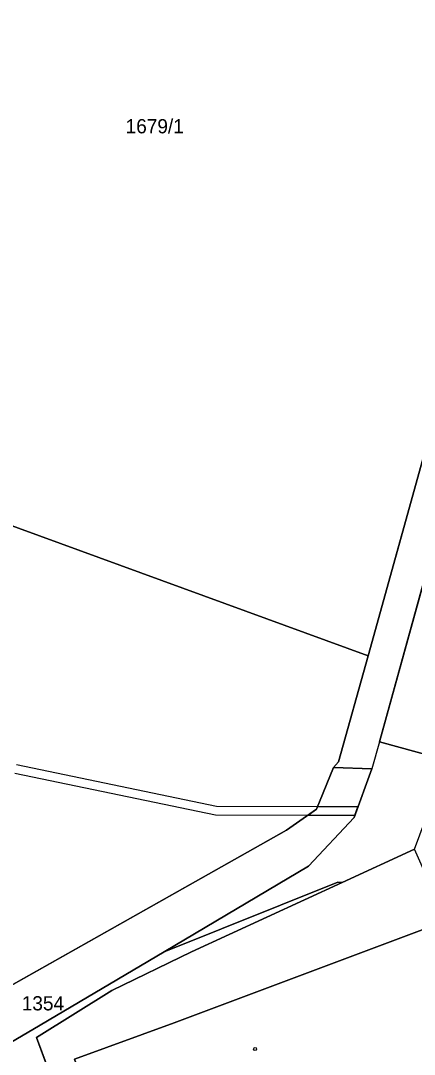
# Model space of a CAD drawing. Extents: x -689422 to -685210, y -987725 to -982160.
# Drawn here: x -686891.3 to -686844.3, y -985186.5 to -985062.9 of the extents above; entities that cross this region are included whole.
import ezdxf

# ---------------------------------------------------------------- set-up
doc = ezdxf.new("R2010")
doc.units = 0
for name, color, linetype in [('KN_Budovy', 7, 'Continuous'), ('KN_Hranice_parcel', 7, 'Continuous'), ('KN_Hranice_parcel_vnitrni_kresba', 7, 'Continuous'), ('KN_Parcelni cisla', 7, 'Continuous'), ('KN_Polygon parcely', 7, 'Continuous'), ('KN_POZEMKY_OSTATNI PLOCHA', 7, 'Continuous'), ('KN_POZEMKY_ZASTAVENA PLOCHA', 7, 'Continuous'), ('KN_VYUZITI_17_ostatni plocha_ostatni komunikace', 7, 'Continuous'), ('KN_VYUZITI_20_ostatni plocha_sportoviste', 7, 'Continuous'), ('KN_VYUZITI_23_ostatni plocha_manipulacni plocha', 7, 'Continuous'), ('KN_Věcná břemena k části', 7, 'Continuous'), ('KN_Značky budov', 7, 'Continuous')]:
    doc.layers.add(name, color=color, linetype=linetype)

msp = doc.modelspace()

# ---------------------------------------------------------------- linework, layer by layer
at = {"layer": 'KN_Budovy'}
msp.add_lwpolyline([(-686837.65, -985187.03), (-686837.29, -985186.9), (-686843.06, -985171.49), (-686872.99, -985182.76), (-686884.92, -985187.1), (-686880.28, -985199.64), (-686881.8, -985200.2), (-686880.81, -985202.7), (-686879.32, -985202.14), (-686873.85, -985216.93), (-686874.57, -985217.19), (-686874.42, -985217.61), (-686862.43, -985213.19), (-686862.02, -985213.04), (-686864.35, -985206.73), (-686867.48, -985198.26)], close=True, dxfattribs=at)
at = {"layer": 'KN_Hranice_parcel'}
for p, q in [((-686849.84, -985138.85), (-686827.19, -985057.19)), ((-686943.44, -985104.66), (-686849.84, -985138.85)), ((-686853.36, -985151.54), (-686849.84, -985138.85)), ((-686853.97, -985152.22), (-686853.36, -985151.54)), ((-686844.29, -985161.97), (-686852.93, -985165.95))]:
    msp.add_line(p, q, dxfattribs=at)
for points in [[(-686805.9, -985068.45), (-686810.58, -985067.08), (-686824.69, -985062.95), (-686848.49, -985149.15), (-686840.36, -985151.39)], [(-686906.29, -985186.13), (-686903.41, -985184.42), (-686859.57, -985159.71), (-686856, -985157.19), (-686853.97, -985152.22)], [(-686874.22, -985174.25), (-686856.98, -985164.02), (-686851.52, -985158.18), (-686849.38, -985152.36), (-686853.97, -985152.22)], [(-686882.19, -985204.18), (-686889.45, -985184.52), (-686880.44, -985178.9), (-686870.94, -985174.24), (-686852.93, -985165.95)], [(-686852.93, -985165.95), (-686853.46, -985165.94), (-686874.22, -985174.25)], [(-686874.42, -985217.61), (-686874.57, -985217.19), (-686873.85, -985216.93), (-686879.32, -985202.14), (-686880.81, -985202.7), (-686881.8, -985200.2), (-686880.28, -985199.64), (-686884.92, -985187.1), (-686872.99, -985182.76), (-686843.06, -985171.49), (-686837.29, -985186.9), (-686837.65, -985187.03)], [(-686874.22, -985174.25), (-686889.9, -985183.54), (-686893.75, -985185.83), (-686897.26, -985190.27), (-686897.82, -985194.24)]]:
    msp.add_lwpolyline(points, dxfattribs=at)
at = {"layer": 'KN_Hranice_parcel_vnitrni_kresba'}
msp.add_line((-686848.49, -985149.15), (-686849.38, -985152.36), dxfattribs=at)
at = {"layer": 'KN_Polygon parcely'}
for points in [[(-686849.84, -985138.85), (-686827.19, -985057.19), (-686810.65, -985047.43), (-686840.22, -985039.2), (-686889.31, -985025.55), (-686894.16, -985024.2), (-686898.43, -985039.01), (-686911.34, -985082.59), (-686918.3, -985106.33), (-686918.92, -985106.17), (-686919.55, -985108.3), (-686921.42, -985107.75), (-686921.51, -985108.06), (-686933.87, -985104.4), (-686931.56, -985096.27), (-686926.24, -985078.17), (-686933.74, -985076), (-686943.44, -985104.66)], [(-686800.41, -985053.96), (-686810.65, -985047.43), (-686827.19, -985057.19), (-686849.84, -985138.85), (-686853.36, -985151.54), (-686853.97, -985152.22), (-686849.38, -985152.36), (-686851.52, -985158.18), (-686856.98, -985164.02), (-686874.22, -985174.25), (-686853.46, -985165.94), (-686852.93, -985165.95), (-686844.29, -985161.97), (-686840.36, -985151.39), (-686848.49, -985149.15), (-686824.69, -985062.95), (-686810.58, -985067.08), (-686805.9, -985068.45)], [(-686808.14, -985074.38), (-686805.9, -985068.45), (-686810.58, -985067.08), (-686824.69, -985062.95), (-686848.49, -985149.15), (-686840.36, -985151.39), (-686838.37, -985134.17), (-686836.39, -985126.85), (-686829.59, -985114.07), (-686823.44, -985102.68), (-686819.73, -985095.83), (-686817.04, -985090.86)], [(-686906.29, -985186.13), (-686903.41, -985184.42), (-686859.57, -985159.71), (-686856, -985157.19), (-686853.97, -985152.22), (-686853.36, -985151.54), (-686849.84, -985138.85), (-686943.44, -985104.66), (-686944.51, -985107.84), (-686940.61, -985114.42), (-686939.92, -985128.05), (-686941.8, -985138.27), (-686942.54, -985145.72), (-686940.41, -985165.22), (-686942.44, -985173.01), (-686944.04, -985176.36), (-686930.88, -985176.88), (-686919.45, -985179.67), (-686912.25, -985181.63)], [(-686909.39, -985186.8), (-686899.47, -985195.5), (-686898.51, -985196.34), (-686897.82, -985194.24), (-686897.26, -985190.27), (-686893.75, -985185.83), (-686889.9, -985183.54), (-686874.22, -985174.25), (-686856.98, -985164.02), (-686851.52, -985158.18), (-686849.38, -985152.36), (-686853.97, -985152.22), (-686856, -985157.19), (-686859.57, -985159.71), (-686903.41, -985184.42), (-686906.29, -985186.13)], [(-686827.44, -985181.77), (-686836.38, -985183.46), (-686838.42, -985177.67), (-686842.49, -985166.12), (-686842.58, -985165.86), (-686844.29, -985161.97), (-686852.93, -985165.95), (-686870.94, -985174.24), (-686880.44, -985178.9), (-686889.45, -985184.52), (-686882.19, -985204.18), (-686881.15, -985207.03), (-686864.61, -985251.83), (-686863.69, -985252.03), (-686856.13, -985253.66), (-686854.83, -985251.34), (-686853.4, -985248.84), (-686844.93, -985232.25), (-686837.66, -985217.71), (-686836.76, -985215.79), (-686834.46, -985209.87)], [(-686870.94, -985174.24), (-686852.93, -985165.95), (-686853.46, -985165.94), (-686874.22, -985174.25), (-686889.9, -985183.54), (-686893.75, -985185.83), (-686897.26, -985190.27), (-686897.82, -985194.24), (-686886.11, -985206.23), (-686882.19, -985204.18), (-686889.45, -985184.52), (-686880.44, -985178.9)], [(-686879.32, -985202.14), (-686880.81, -985202.7), (-686881.8, -985200.2), (-686880.28, -985199.64), (-686884.92, -985187.1), (-686872.99, -985182.76), (-686843.06, -985171.49), (-686837.29, -985186.9), (-686837.65, -985187.03), (-686834.48, -985195.45), (-686864.35, -985206.73), (-686862.02, -985213.04), (-686862.43, -985213.19), (-686856.08, -985230.35), (-686868.13, -985234.77), (-686874.42, -985217.61), (-686874.57, -985217.19), (-686873.85, -985216.93)], [(-686862.43, -985213.19), (-686862.02, -985213.04), (-686864.35, -985206.73), (-686867.48, -985198.26), (-686837.65, -985187.03), (-686837.29, -985186.9), (-686843.06, -985171.49), (-686872.99, -985182.76), (-686884.92, -985187.1), (-686880.28, -985199.64), (-686881.8, -985200.2), (-686880.81, -985202.7), (-686879.32, -985202.14), (-686873.85, -985216.93), (-686874.57, -985217.19), (-686874.42, -985217.61)]]:
    msp.add_lwpolyline(points, close=True, dxfattribs=at)
at = {"layer": 'KN_POZEMKY_OSTATNI PLOCHA'}
for p, q in [((-686849.84, -985138.85), (-686827.19, -985057.19)), ((-686827.19, -985057.19), (-686849.84, -985138.85)), ((-686848.49, -985149.15), (-686824.69, -985062.95)), ((-686824.69, -985062.95), (-686848.49, -985149.15)), ((-686943.44, -985104.66), (-686849.84, -985138.85)), ((-686849.84, -985138.85), (-686943.44, -985104.66)), ((-686853.36, -985151.54), (-686849.84, -985138.85)), ((-686849.84, -985138.85), (-686853.36, -985151.54)), ((-686840.36, -985151.39), (-686848.49, -985149.15)), ((-686848.49, -985149.15), (-686840.36, -985151.39)), ((-686853.97, -985152.22), (-686853.36, -985151.54)), ((-686853.36, -985151.54), (-686853.97, -985152.22)), ((-686853.97, -985152.22), (-686856, -985157.19)), ((-686856, -985157.19), (-686853.97, -985152.22)), ((-686849.38, -985152.36), (-686853.97, -985152.22)), ((-686853.97, -985152.22), (-686849.38, -985152.36)), ((-686851.52, -985158.18), (-686849.38, -985152.36)), ((-686849.38, -985152.36), (-686851.52, -985158.18)), ((-686856, -985157.19), (-686859.57, -985159.71)), ((-686859.57, -985159.71), (-686856, -985157.19)), ((-686856.98, -985164.02), (-686851.52, -985158.18)), ((-686851.52, -985158.18), (-686856.98, -985164.02)), ((-686859.57, -985159.71), (-686903.41, -985184.42)), ((-686903.41, -985184.42), (-686859.57, -985159.71)), ((-686844.29, -985161.97), (-686852.93, -985165.95)), ((-686852.93, -985165.95), (-686844.29, -985161.97)), ((-686874.22, -985174.25), (-686856.98, -985164.02)), ((-686856.98, -985164.02), (-686874.22, -985174.25)), ((-686853.46, -985165.94), (-686874.22, -985174.25)), ((-686874.22, -985174.25), (-686853.46, -985165.94)), ((-686870.94, -985174.24), (-686852.93, -985165.95)), ((-686852.93, -985165.95), (-686870.94, -985174.24)), ((-686852.93, -985165.95), (-686853.46, -985165.94)), ((-686853.46, -985165.94), (-686852.93, -985165.95)), ((-686843.06, -985171.49), (-686872.99, -985182.76)), ((-686889.9, -985183.54), (-686874.22, -985174.25)), ((-686874.22, -985174.25), (-686889.9, -985183.54)), ((-686880.44, -985178.9), (-686870.94, -985174.24)), ((-686870.94, -985174.24), (-686880.44, -985178.9)), ((-686889.45, -985184.52), (-686880.44, -985178.9)), ((-686880.44, -985178.9), (-686889.45, -985184.52)), ((-686893.75, -985185.83), (-686889.9, -985183.54)), ((-686889.9, -985183.54), (-686893.75, -985185.83)), ((-686872.99, -985182.76), (-686884.92, -985187.1)), ((-686882.19, -985204.18), (-686889.45, -985184.52)), ((-686889.45, -985184.52), (-686882.19, -985204.18))]:
    msp.add_line(p, q, dxfattribs=at)
at = {"layer": 'KN_POZEMKY_ZASTAVENA PLOCHA'}
for p, q in [((-686872.99, -985182.76), (-686843.06, -985171.49)), ((-686884.92, -985187.1), (-686872.99, -985182.76))]:
    msp.add_line(p, q, dxfattribs=at)
at = {"layer": 'KN_VYUZITI_17_ostatni plocha_ostatni komunikace'}
for p, q in [((-686856, -985157.19), (-686853.97, -985152.22)), ((-686853.97, -985152.22), (-686849.38, -985152.36)), ((-686849.38, -985152.36), (-686851.52, -985158.18)), ((-686859.57, -985159.71), (-686856, -985157.19)), ((-686851.52, -985158.18), (-686856.98, -985164.02)), ((-686903.41, -985184.42), (-686859.57, -985159.71)), ((-686856.98, -985164.02), (-686874.22, -985174.25)), ((-686874.22, -985174.25), (-686889.9, -985183.54)), ((-686889.9, -985183.54), (-686893.75, -985185.83))]:
    msp.add_line(p, q, dxfattribs=at)
at = {"layer": 'KN_VYUZITI_20_ostatni plocha_sportoviste'}
for p, q in [((-686827.19, -985057.19), (-686849.84, -985138.85)), ((-686943.44, -985104.66), (-686849.84, -985138.85)), ((-686849.84, -985138.85), (-686943.44, -985104.66)), ((-686849.84, -985138.85), (-686853.36, -985151.54)), ((-686853.36, -985151.54), (-686853.97, -985152.22)), ((-686853.97, -985152.22), (-686856, -985157.19)), ((-686856, -985157.19), (-686859.57, -985159.71)), ((-686859.57, -985159.71), (-686903.41, -985184.42))]:
    msp.add_line(p, q, dxfattribs=at)
at = {"layer": 'KN_VYUZITI_23_ostatni plocha_manipulacni plocha'}
for p, q in [((-686849.84, -985138.85), (-686827.19, -985057.19)), ((-686848.49, -985149.15), (-686824.69, -985062.95)), ((-686824.69, -985062.95), (-686848.49, -985149.15)), ((-686853.36, -985151.54), (-686849.84, -985138.85)), ((-686840.36, -985151.39), (-686848.49, -985149.15)), ((-686848.49, -985149.15), (-686840.36, -985151.39)), ((-686853.97, -985152.22), (-686853.36, -985151.54)), ((-686849.38, -985152.36), (-686853.97, -985152.22)), ((-686851.52, -985158.18), (-686849.38, -985152.36)), ((-686856.98, -985164.02), (-686851.52, -985158.18)), ((-686844.29, -985161.97), (-686852.93, -985165.95)), ((-686852.93, -985165.95), (-686844.29, -985161.97)), ((-686874.22, -985174.25), (-686856.98, -985164.02)), ((-686853.46, -985165.94), (-686874.22, -985174.25)), ((-686874.22, -985174.25), (-686853.46, -985165.94)), ((-686870.94, -985174.24), (-686852.93, -985165.95)), ((-686852.93, -985165.95), (-686870.94, -985174.24)), ((-686852.93, -985165.95), (-686853.46, -985165.94)), ((-686853.46, -985165.94), (-686852.93, -985165.95)), ((-686843.06, -985171.49), (-686872.99, -985182.76)), ((-686889.9, -985183.54), (-686874.22, -985174.25)), ((-686880.44, -985178.9), (-686870.94, -985174.24)), ((-686870.94, -985174.24), (-686880.44, -985178.9)), ((-686889.45, -985184.52), (-686880.44, -985178.9)), ((-686880.44, -985178.9), (-686889.45, -985184.52)), ((-686893.75, -985185.83), (-686889.9, -985183.54)), ((-686872.99, -985182.76), (-686884.92, -985187.1)), ((-686882.19, -985204.18), (-686889.45, -985184.52)), ((-686889.45, -985184.52), (-686882.19, -985204.18))]:
    msp.add_line(p, q, dxfattribs=at)
at = {"layer": 'KN_Věcná břemena k části'}
msp.add_lwpolyline([(-686892.04, -985152.89), (-686868.07, -985157.88), (-686857.02, -985157.91), (-686856, -985157.19), (-686855.89, -985156.91), (-686867.97, -985156.88), (-686891.86, -985151.91)], dxfattribs=at)
msp.add_lwpolyline([(-686851.43, -985157.92), (-686851.06, -985156.92), (-686855.89, -985156.91), (-686856, -985157.19), (-686857.02, -985157.91)], close=True, dxfattribs=at)
at = {"layer": 'KN_Značky budov'}
msp.add_circle((-686863.34, -985185.88), 0.175, dxfattribs=at)

# ---------------------------------------------------------------- texts
at = {"layer": 'KN_Parcelni cisla'}
for s, p in [('1679/1', (-686878.81, -985076.36)), ('1354', (-686891.22, -985181.26))]:
    msp.add_text(s, height=1.7, dxfattribs=at).set_placement(p)

doc.saveas('drawing.dxf')
